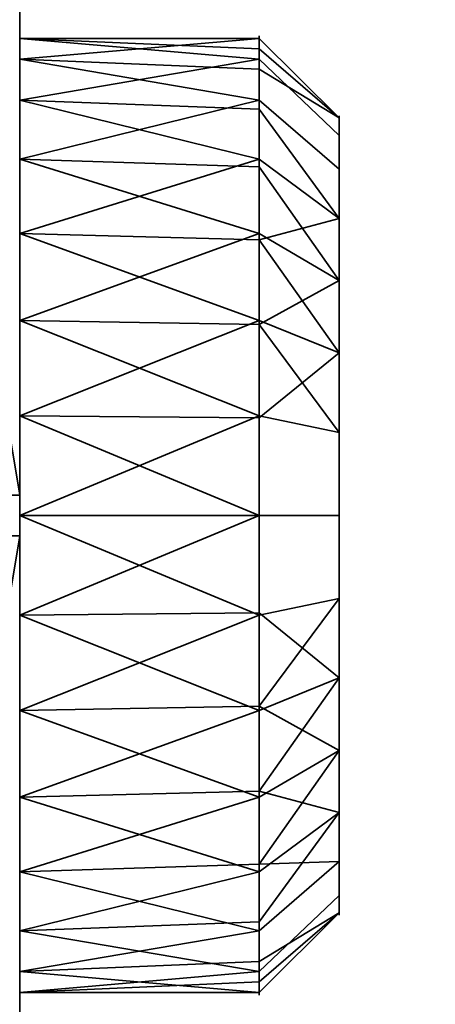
# Model space of a CAD drawing. Header units: millimetres. Extents: x -503 to 6703, y -110 to 249.
# Tile 253 of 656: x 337.5 to 340.1, y -18.56 to -12.4. Entities that reach past the tile are written whole.
import ezdxf

# ---------------------------------------------------------------- set-up
doc = ezdxf.new("R2010")
doc.units = ezdxf.units.MM
doc.layers.add('151', color=7, linetype='Continuous', true_color=0xffffff)

# ---------------------------------------------------------------- blocks, each defined once
blk = doc.blocks.new('UG_SURFACE_086')
at = {"layer": '151', "color": 252, "linetype": 'Continuous', "lineweight": 35}
for points in [[(-368, -9.3, 2075.2499), (-368, -26.22, 2075.2499), (368, -26.22, 2075.2499), (368, -9.3, 2075.2499)], [(-366.5, -9.3, 2073.75), (366.5, -9.3, 2073.75), (366.5, -26.22, 2073.75), (-366.5, -26.22, 2073.75)]]:
    blk.add_3dface(points, dxfattribs=at)
blk = doc.blocks.new('UG_SURFACE_089')
at = {"layer": '151', "color": 252, "linetype": 'Continuous', "lineweight": 35}
for points in [[(335.5, -22, 331.25), (337.5, -22, 331.25), (337.5, -9, 331.25), (335.5, -9, 331.25)], [(335.5, -9, 322.25), (337.5, -9, 322.25), (337.5, -22, 322.25), (335.5, -22, 322.25)], [(337.5, -9, 331.25), (337.5, -13.7366, 329.1771), (337.5, -12.9019, 328.25)], [(337.5, -9, 331.25), (337.5, -22, 331.25), (337.5, -16.1237, 329.6844), (337.5, -14.8763, 329.6844)], [(337.5, -9, 322.25), (337.5, -12.6468, 325.8229), (337.5, -13.2706, 324.7426)], [(337.5, -12.9019, 328.25), (337.5, -12.5164, 327.0636), (337.5, -9, 331.25)], [(337.5, -12.5164, 327.0636), (337.5, -12.6468, 325.8229), (337.5, -9, 322.25), (337.5, -9, 331.25)], [(337.5, -14.8763, 329.6844), (337.5, -13.7366, 329.1771), (337.5, -9, 331.25)], [(337.5, -13.2706, 324.7426), (337.5, -14.2798, 324.0094), (337.5, -9, 322.25)], [(337.5, -22, 322.25), (337.5, -9, 322.25), (337.5, -15.5, 323.75), (337.5, -16.7202, 324.0094)], [(337.5, -14.2798, 324.0094), (337.5, -15.5, 323.75), (337.5, -9, 322.25)], [(337.5, -12.5164, 327.0636), (339, -12.5816, 327.0567), (339, -12.5164, 326.4364)], [(339, -12.5164, 326.4364), (337.5, -12.6468, 325.8229), (337.5, -12.5164, 327.0636)], [(339, -12.6468, 327.677), (337.5, -12.5164, 327.0636), (337.5, -12.9019, 328.25)], [(339, -12.6468, 327.677), (339, -12.5816, 327.0567), (337.5, -12.5164, 327.0636)], [(339, -12.5164, 326.4364), (339, -12.7092, 325.8432), (337.5, -12.6468, 325.8229)], [(339.5, -13.0137, 326.4887), (339, -12.5164, 326.4364), (339, -12.5816, 327.0567)], [(339, -12.7092, 325.8432), (339, -12.5164, 326.4364), (339.5, -13.0137, 326.4887)], [(339, -12.5816, 327.0567), (339, -12.6468, 327.677), (339.5, -13.1224, 327.5225), (339.5, -13.0137, 326.4887)], [(337.5, -12.6468, 325.8229), (339, -12.7092, 325.8432), (339, -12.9019, 325.25)], [(339, -12.9019, 325.25), (337.5, -13.2706, 324.7426), (337.5, -12.6468, 325.8229)], [(337.5, -12.9019, 328.25), (339, -12.9587, 328.2172), (339, -12.6468, 327.677)], [(339.5, -13.6421, 328.4228), (339.5, -13.1224, 327.5225), (339, -12.6468, 327.677), (339, -12.9587, 328.2172)], [(339.5, -13.0137, 326.4887), (339.5, -13.3349, 325.5), (339, -12.9019, 325.25), (339, -12.7092, 325.8432)], [(337.5, -12.9019, 328.25), (337.5, -13.7366, 329.1771), (339, -13.2706, 328.7574)], [(339, -13.2706, 328.7574), (339, -12.9587, 328.2172), (337.5, -12.9019, 328.25)], [(339, -12.9019, 325.25), (339, -13.3193, 324.7865), (337.5, -13.2706, 324.7426)], [(339, -13.3193, 324.7865), (339, -12.9019, 325.25), (339.5, -13.3349, 325.5), (339.5, -14.0305, 324.7274)], [(339, -12.9587, 328.2172), (339, -13.2706, 328.7574), (339.5, -13.6421, 328.4228)], [(339.5, -13.3349, 325.5), (339.5, -13.0137, 326.4887), (339.5, -13.1224, 327.5225), (339.5, -15.5, 326.75)], [(339.5, -13.1224, 327.5225), (339.5, -13.6421, 328.4228), (339.5, -14.4832, 329.0339), (339.5, -15.5, 326.75)], [(337.5, -14.2798, 324.0094), (337.5, -13.2706, 324.7426), (339, -13.7366, 324.3229)], [(337.5, -13.2706, 324.7426), (339, -13.3193, 324.7865), (339, -13.7366, 324.3229)], [(337.5, -13.7366, 329.1771), (339, -13.7752, 329.124), (339, -13.2706, 328.7574)], [(339.5, -14.4832, 329.0339), (339.5, -13.6421, 328.4228), (339, -13.2706, 328.7574), (339, -13.7752, 329.124)], [(339.5, -14.0305, 324.7274), (339, -13.7366, 324.3229), (339, -13.3193, 324.7865)], [(339.5, -15.5, 326.75), (339.5, -14.9802, 324.3046), (339.5, -14.0305, 324.7274), (339.5, -13.3349, 325.5)], [(337.5, -13.7366, 329.1771), (337.5, -14.8763, 329.6844), (339, -14.2798, 329.4906)], [(339, -14.2798, 329.4906), (339, -13.7752, 329.124), (337.5, -13.7366, 329.1771)], [(339, -13.7366, 324.3229), (339, -14.3065, 324.0693), (337.5, -14.2798, 324.0094)], [(339, -14.3065, 324.0693), (339, -13.7366, 324.3229), (339.5, -14.0305, 324.7274)], [(339, -13.7752, 329.124), (339, -14.2798, 329.4906), (339.5, -14.4832, 329.0339)], [(339.5, -14.0305, 324.7274), (339.5, -14.9802, 324.3046), (339, -14.8763, 323.8156), (339, -14.3065, 324.0693)], [(337.2102, -14.0959, 317.1327), (337.4239, -15.373, 317.1327), (337.5, -15.373, 316.75), (337.2835, -14.0788, 316.75)], [(337.2835, -14.0788, 314.75), (337.5, -15.373, 314.75), (337.4239, -15.373, 314.3673), (337.2102, -14.0959, 314.3673)], [(337.2835, -14.0788, 336.75), (337.5, -15.373, 336.75), (337.4239, -15.373, 336.3673), (337.2102, -14.0959, 336.3673)], [(337.2102, -14.0959, 339.1327), (337.4239, -15.373, 339.1327), (337.5, -15.373, 338.75), (337.2835, -14.0788, 338.75)], [(337.5, -15.373, 338.75), (337.5, -15.373, 336.75), (337.2835, -14.0788, 336.75), (337.2835, -14.0788, 338.75)], [(337.5, -15.373, 316.75), (337.5, -15.373, 314.75), (337.2835, -14.0788, 314.75), (337.2835, -14.0788, 316.75)], [(337.5, -15.5, 323.75), (337.5, -14.2798, 324.0094), (339, -14.8763, 323.8156)], [(337.5, -14.2798, 324.0094), (339, -14.3065, 324.0693), (339, -14.8763, 323.8156)], [(337.5, -14.8763, 329.6844), (339, -14.8899, 329.6203), (339, -14.2798, 329.4906)], [(339.5, -14.4832, 329.0339), (339, -14.2798, 329.4906), (339, -14.8899, 329.6203)], [(339, -14.8899, 329.6203), (339, -15.5, 329.75), (339.5, -15.5, 329.25), (339.5, -14.4832, 329.0339)], [(339.5, -14.4832, 329.0339), (339.5, -15.5, 329.25), (339.5, -16.5168, 329.0339), (339.5, -15.5, 326.75)], [(339, -15.5, 329.75), (337.5, -14.8763, 329.6844), (337.5, -16.1237, 329.6844)], [(339, -15.5, 329.75), (339, -14.8899, 329.6203), (337.5, -14.8763, 329.6844)], [(339, -14.8763, 323.8156), (339, -15.5, 323.75), (337.5, -15.5, 323.75)], [(339, -15.5, 323.75), (339, -14.8763, 323.8156), (339.5, -14.9802, 324.3046), (339.5, -15.5, 324.25)], [(339.5, -16.0198, 324.3046), (339.5, -15.5, 324.25), (339.5, -14.9802, 324.3046), (339.5, -15.5, 326.75)], [(337.4239, -15.373, 339.1327), (337.4239, -15.627, 339.1327), (337.5, -15.627, 338.75), (337.5, -15.373, 338.75)], [(337.4239, -15.627, 336.3673), (337.4239, -15.373, 336.3673), (337.5, -15.373, 336.75), (337.5, -15.627, 336.75)], [(337.4239, -15.373, 317.1327), (337.4239, -15.627, 317.1327), (337.5, -15.627, 316.75), (337.5, -15.373, 316.75)], [(337.4239, -15.627, 314.3673), (337.4239, -15.373, 314.3673), (337.5, -15.373, 314.75), (337.5, -15.627, 314.75)], [(337.5, -15.373, 338.75), (337.5, -15.627, 338.75), (337.5, -15.627, 336.75), (337.5, -15.373, 336.75)], [(337.5, -15.373, 316.75), (337.5, -15.627, 316.75), (337.5, -15.627, 314.75), (337.5, -15.373, 314.75)], [(337.5, -16.1237, 329.6844), (339, -16.1101, 329.6203), (339, -15.5, 329.75)], [(337.5, -15.5, 323.75), (339, -15.5, 323.75), (339, -16.1237, 323.8156)], [(339, -16.1237, 323.8156), (337.5, -16.7202, 324.0094), (337.5, -15.5, 323.75)], [(339.5, -16.5168, 329.0339), (339.5, -15.5, 329.25), (339, -15.5, 329.75), (339, -16.1101, 329.6203)], [(339.5, -15.5, 324.25), (339.5, -16.0198, 324.3046), (339, -16.1237, 323.8156), (339, -15.5, 323.75)], [(339.5, -16.5168, 329.0339), (339.5, -17.3579, 328.4228), (339.5, -17.8776, 327.5225), (339.5, -15.5, 326.75)], [(339.5, -17.8776, 327.5225), (339.5, -17.9863, 326.4887), (339.5, -17.6651, 325.5), (339.5, -15.5, 326.75)], [(339.5, -17.6651, 325.5), (339.5, -16.9695, 324.7274), (339.5, -16.0198, 324.3046), (339.5, -15.5, 326.75)], [(337.2835, -16.9212, 316.75), (337.5, -15.627, 316.75), (337.4239, -15.627, 317.1327), (337.2102, -16.9041, 317.1327)], [(337.2102, -16.9041, 314.3673), (337.4239, -15.627, 314.3673), (337.5, -15.627, 314.75), (337.2835, -16.9212, 314.75)], [(337.2102, -16.9041, 336.3673), (337.4239, -15.627, 336.3673), (337.5, -15.627, 336.75), (337.2835, -16.9212, 336.75)], [(337.2835, -16.9212, 338.75), (337.5, -15.627, 338.75), (337.4239, -15.627, 339.1327), (337.2102, -16.9041, 339.1327)], [(337.5, -15.627, 336.75), (337.5, -15.627, 338.75), (337.2835, -16.9212, 338.75), (337.2835, -16.9212, 336.75)], [(337.5, -15.627, 314.75), (337.5, -15.627, 316.75), (337.2835, -16.9212, 316.75), (337.2835, -16.9212, 314.75)], [(339, -16.6935, 324.0693), (339, -16.1237, 323.8156), (339.5, -16.0198, 324.3046), (339.5, -16.9695, 324.7274)], [(339, -16.7202, 329.4906), (339, -16.1101, 329.6203), (337.5, -16.1237, 329.6844)], [(337.5, -22, 331.25), (337.5, -17.2634, 329.1771), (337.5, -16.1237, 329.6844)], [(339, -16.7202, 329.4906), (337.5, -16.1237, 329.6844), (337.5, -17.2634, 329.1771)], [(339, -16.1237, 323.8156), (339, -16.6935, 324.0693), (337.5, -16.7202, 324.0094)], [(339, -16.1101, 329.6203), (339, -16.7202, 329.4906), (339.5, -16.5168, 329.0339)], [(339.5, -16.5168, 329.0339), (339, -16.7202, 329.4906), (339, -17.2248, 329.124)], [(339, -17.2248, 329.124), (339, -17.7294, 328.7574), (339.5, -17.3579, 328.4228), (339.5, -16.5168, 329.0339)], [(337.5, -16.7202, 324.0094), (339, -16.6935, 324.0693), (339, -17.2634, 324.3229)], [(337.5, -22, 322.25), (337.5, -16.7202, 324.0094), (337.5, -17.7294, 324.7426)], [(337.5, -17.2634, 329.1771), (339, -17.2248, 329.124), (339, -16.7202, 329.4906)], [(339, -17.2634, 324.3229), (337.5, -17.7294, 324.7426), (337.5, -16.7202, 324.0094)], [(339.5, -16.9695, 324.7274), (339, -17.2634, 324.3229), (339, -16.6935, 324.0693)], [(339, -17.6807, 324.7865), (339, -17.2634, 324.3229), (339.5, -16.9695, 324.7274), (339.5, -17.6651, 325.5)], [(339, -17.7294, 328.7574), (339, -17.2248, 329.124), (337.5, -17.2634, 329.1771)], [(337.5, -18.0981, 328.25), (337.5, -17.2634, 329.1771), (337.5, -22, 331.25)], [(339, -17.7294, 328.7574), (337.5, -17.2634, 329.1771), (337.5, -18.0981, 328.25)], [(339, -17.2634, 324.3229), (339, -17.6807, 324.7865), (337.5, -17.7294, 324.7426)], [(339.5, -17.3579, 328.4228), (339, -17.7294, 328.7574), (339, -18.0413, 328.2172)], [(339, -18.0413, 328.2172), (339, -18.3532, 327.677), (339.5, -17.8776, 327.5225), (339.5, -17.3579, 328.4228)], [(339.5, -17.6651, 325.5), (339, -18.0981, 325.25), (339, -17.6807, 324.7865)], [(339, -18.2908, 325.8432), (339, -18.0981, 325.25), (339.5, -17.6651, 325.5), (339.5, -17.9863, 326.4887)], [(337.5, -17.7294, 324.7426), (339, -17.6807, 324.7865), (339, -18.0981, 325.25)], [(337.5, -17.7294, 324.7426), (337.5, -18.3532, 325.8229), (337.5, -22, 322.25)], [(337.5, -18.0981, 328.25), (339, -18.0413, 328.2172), (339, -17.7294, 328.7574)], [(337.5, -18.3532, 325.8229), (337.5, -17.7294, 324.7426), (339, -18.0981, 325.25)], [(339.5, -17.9863, 326.4887), (339.5, -17.8776, 327.5225), (339, -18.3532, 327.677), (339, -18.4184, 327.0567)], [(339, -18.3532, 327.677), (339, -18.0413, 328.2172), (337.5, -18.0981, 328.25)], [(339.5, -17.9863, 326.4887), (339, -18.4836, 326.4364), (339, -18.2908, 325.8432)], [(339, -18.4184, 327.0567), (339, -18.4836, 326.4364), (339.5, -17.9863, 326.4887)], [(337.5, -22, 331.25), (337.5, -18.4836, 327.0636), (337.5, -18.0981, 328.25)], [(337.5, -18.0981, 328.25), (337.5, -18.4836, 327.0636), (339, -18.3532, 327.677)], [(339, -18.0981, 325.25), (339, -18.2908, 325.8432), (337.5, -18.3532, 325.8229)], [(337.5, -18.3532, 325.8229), (339, -18.2908, 325.8432), (339, -18.4836, 326.4364)], [(337.5, -22, 331.25), (337.5, -22, 322.25), (337.5, -18.3532, 325.8229), (337.5, -18.4836, 327.0636)], [(337.5, -18.4836, 327.0636), (339, -18.4184, 327.0567), (339, -18.3532, 327.677)], [(339, -18.4836, 326.4364), (337.5, -18.4836, 327.0636), (337.5, -18.3532, 325.8229)], [(339, -18.4836, 326.4364), (339, -18.4184, 327.0567), (337.5, -18.4836, 327.0636)]]:
    blk.add_3dface(points, dxfattribs=at)
blk = doc.blocks.new('UG_SURFACE_095')
at = {"layer": '151', "color": 252, "linetype": 'Continuous', "lineweight": 35}
for points in [[(335.5, -22, 1766.25), (337.5, -22, 1766.25), (337.5, -9, 1766.25), (335.5, -9, 1766.25)], [(335.5, -9, 1757.25), (337.5, -9, 1757.25), (337.5, -22, 1757.25), (335.5, -22, 1757.25)], [(337.5, -9, 1766.25), (337.5, -22, 1766.25), (337.5, -16.1237, 1764.6844), (337.5, -14.8763, 1764.6844)], [(337.5, -9, 1757.25), (337.5, -9, 1766.25), (337.5, -12.5164, 1762.0636), (337.5, -12.6468, 1760.8229)], [(337.5, -14.8763, 1764.6844), (337.5, -13.7366, 1764.1771), (337.5, -9, 1766.25)], [(337.5, -9, 1766.25), (337.5, -12.9019, 1763.25), (337.5, -12.5164, 1762.0636)], [(337.5, -12.6468, 1760.8229), (337.5, -13.2706, 1759.7426), (337.5, -9, 1757.25)], [(337.5, -13.7366, 1764.1771), (337.5, -12.9019, 1763.25), (337.5, -9, 1766.25)], [(337.5, -13.2706, 1759.7426), (337.5, -14.2798, 1759.0094), (337.5, -9, 1757.25)], [(337.5, -22, 1757.25), (337.5, -9, 1757.25), (337.5, -15.5, 1758.75), (337.5, -16.7202, 1759.0094)], [(337.5, -14.2798, 1759.0094), (337.5, -15.5, 1758.75), (337.5, -9, 1757.25)], [(337.5, -12.5164, 1762.0636), (339, -12.5816, 1762.0567), (339, -12.5164, 1761.4365)], [(339, -12.5164, 1761.4365), (337.5, -12.6468, 1760.8229), (337.5, -12.5164, 1762.0636)], [(337.5, -12.5164, 1762.0636), (337.5, -12.9019, 1763.25), (339, -12.6468, 1762.6771)], [(339, -12.6468, 1762.6771), (339, -12.5816, 1762.0567), (337.5, -12.5164, 1762.0636)], [(339, -12.5164, 1761.4365), (339, -12.7092, 1760.8432), (337.5, -12.6468, 1760.8229)], [(339.5, -13.0137, 1761.4887), (339, -12.5164, 1761.4365), (339, -12.5816, 1762.0567)], [(339, -12.7092, 1760.8432), (339, -12.5164, 1761.4365), (339.5, -13.0137, 1761.4887)], [(339, -12.5816, 1762.0567), (339, -12.6468, 1762.6771), (339.5, -13.1224, 1762.5226), (339.5, -13.0137, 1761.4887)], [(337.5, -13.2706, 1759.7426), (337.5, -12.6468, 1760.8229), (339, -12.9019, 1760.25)], [(337.5, -12.6468, 1760.8229), (339, -12.7092, 1760.8432), (339, -12.9019, 1760.25)], [(337.5, -12.9019, 1763.25), (339, -12.9587, 1763.2172), (339, -12.6468, 1762.6771)], [(339.5, -13.6421, 1763.4228), (339.5, -13.1224, 1762.5226), (339, -12.6468, 1762.6771), (339, -12.9587, 1763.2172)], [(339.5, -13.0137, 1761.4887), (339.5, -13.3349, 1760.5), (339, -12.9019, 1760.25), (339, -12.7092, 1760.8432)], [(339, -13.2706, 1763.7573), (337.5, -12.9019, 1763.25), (337.5, -13.7366, 1764.1771)], [(339, -13.2706, 1763.7573), (339, -12.9587, 1763.2172), (337.5, -12.9019, 1763.25)], [(339, -12.9019, 1760.25), (339, -13.3193, 1759.7865), (337.5, -13.2706, 1759.7426)], [(339, -13.3193, 1759.7865), (339, -12.9019, 1760.25), (339.5, -13.3349, 1760.5), (339.5, -14.0305, 1759.7275)], [(339, -12.9587, 1763.2172), (339, -13.2706, 1763.7573), (339.5, -13.6421, 1763.4228)], [(339.5, -13.3349, 1760.5), (339.5, -13.0137, 1761.4887), (339.5, -13.1224, 1762.5226), (339.5, -15.5, 1761.75)], [(339.5, -13.1224, 1762.5226), (339.5, -13.6421, 1763.4228), (339.5, -14.4832, 1764.0339), (339.5, -15.5, 1761.75)], [(337.5, -13.2706, 1759.7426), (339, -13.3193, 1759.7865), (339, -13.7366, 1759.323)], [(339, -13.7366, 1759.323), (337.5, -14.2798, 1759.0094), (337.5, -13.2706, 1759.7426)], [(337.5, -13.7366, 1764.1771), (339, -13.7752, 1764.124), (339, -13.2706, 1763.7573)], [(339.5, -13.6421, 1763.4228), (339, -13.2706, 1763.7573), (339, -13.7752, 1764.124)], [(339.5, -14.0305, 1759.7275), (339, -13.7366, 1759.323), (339, -13.3193, 1759.7865)], [(339.5, -15.5, 1761.75), (339.5, -14.9802, 1759.3046), (339.5, -14.0305, 1759.7275), (339.5, -13.3349, 1760.5)], [(339, -13.7752, 1764.124), (339, -14.2798, 1764.4906), (339.5, -14.4832, 1764.0339), (339.5, -13.6421, 1763.4228)], [(337.5, -13.7366, 1764.1771), (337.5, -14.8763, 1764.6844), (339, -14.2798, 1764.4906)], [(339, -14.2798, 1764.4906), (339, -13.7752, 1764.124), (337.5, -13.7366, 1764.1771)], [(339, -13.7366, 1759.323), (339, -14.3065, 1759.0692), (337.5, -14.2798, 1759.0094)], [(339, -14.3065, 1759.0692), (339, -13.7366, 1759.323), (339.5, -14.0305, 1759.7275), (339.5, -14.9802, 1759.3046)], [(337.2102, -14.0959, 1752.1327), (337.4239, -15.373, 1752.1327), (337.5, -15.373, 1751.75), (337.2835, -14.0788, 1751.75)], [(337.2835, -14.0788, 1749.75), (337.5, -15.373, 1749.75), (337.4239, -15.373, 1749.3674), (337.2102, -14.0959, 1749.3674)], [(337.2835, -14.0788, 1771.75), (337.5, -15.373, 1771.75), (337.4239, -15.373, 1771.3673), (337.2102, -14.0959, 1771.3673)], [(337.2102, -14.0959, 1774.1327), (337.4239, -15.373, 1774.1327), (337.5, -15.373, 1773.7499), (337.2835, -14.0788, 1773.7499)], [(337.5, -15.373, 1773.7499), (337.5, -15.373, 1771.75), (337.2835, -14.0788, 1771.75), (337.2835, -14.0788, 1773.7499)], [(337.5, -15.373, 1751.75), (337.5, -15.373, 1749.75), (337.2835, -14.0788, 1749.75), (337.2835, -14.0788, 1751.75)], [(337.5, -15.5, 1758.75), (337.5, -14.2798, 1759.0094), (339, -14.8763, 1758.8155)], [(337.5, -14.2798, 1759.0094), (339, -14.3065, 1759.0692), (339, -14.8763, 1758.8155)], [(337.5, -14.8763, 1764.6844), (339, -14.8899, 1764.6203), (339, -14.2798, 1764.4906)], [(339.5, -14.4832, 1764.0339), (339, -14.2798, 1764.4906), (339, -14.8899, 1764.6203)], [(339.5, -14.9802, 1759.3046), (339, -14.8763, 1758.8155), (339, -14.3065, 1759.0692)], [(339, -14.8899, 1764.6203), (339, -15.5, 1764.75), (339.5, -15.5, 1764.25), (339.5, -14.4832, 1764.0339)], [(339.5, -14.4832, 1764.0339), (339.5, -15.5, 1764.25), (339.5, -16.5168, 1764.0339), (339.5, -15.5, 1761.75)], [(337.5, -14.8763, 1764.6844), (337.5, -16.1237, 1764.6844), (339, -15.5, 1764.75)], [(339, -15.5, 1764.75), (339, -14.8899, 1764.6203), (337.5, -14.8763, 1764.6844)], [(339, -14.8763, 1758.8155), (339, -15.5, 1758.75), (337.5, -15.5, 1758.75)], [(339, -15.5, 1758.75), (339, -14.8763, 1758.8155), (339.5, -14.9802, 1759.3046), (339.5, -15.5, 1759.25)], [(339.5, -16.0198, 1759.3046), (339.5, -15.5, 1759.25), (339.5, -14.9802, 1759.3046), (339.5, -15.5, 1761.75)], [(337.4239, -15.373, 1774.1327), (337.4239, -15.627, 1774.1327), (337.5, -15.627, 1773.7499), (337.5, -15.373, 1773.7499)], [(337.4239, -15.627, 1771.3673), (337.4239, -15.373, 1771.3673), (337.5, -15.373, 1771.75), (337.5, -15.627, 1771.75)], [(337.4239, -15.373, 1752.1327), (337.4239, -15.627, 1752.1327), (337.5, -15.627, 1751.75), (337.5, -15.373, 1751.75)], [(337.4239, -15.627, 1749.3674), (337.4239, -15.373, 1749.3674), (337.5, -15.373, 1749.75), (337.5, -15.627, 1749.75)], [(337.5, -15.373, 1773.7499), (337.5, -15.627, 1773.7499), (337.5, -15.627, 1771.75), (337.5, -15.373, 1771.75)], [(337.5, -15.373, 1751.75), (337.5, -15.627, 1751.75), (337.5, -15.627, 1749.75), (337.5, -15.373, 1749.75)], [(337.5, -16.1237, 1764.6844), (339, -16.1101, 1764.6203), (339, -15.5, 1764.75)], [(337.5, -15.5, 1758.75), (339, -15.5, 1758.75), (339, -16.1237, 1758.8155)], [(339, -16.1237, 1758.8155), (337.5, -16.7202, 1759.0094), (337.5, -15.5, 1758.75)], [(339.5, -16.5168, 1764.0339), (339.5, -15.5, 1764.25), (339, -15.5, 1764.75), (339, -16.1101, 1764.6203)], [(339.5, -15.5, 1759.25), (339.5, -16.0198, 1759.3046), (339, -16.1237, 1758.8155), (339, -15.5, 1758.75)], [(339.5, -16.5168, 1764.0339), (339.5, -17.3579, 1763.4228), (339.5, -17.8776, 1762.5226), (339.5, -15.5, 1761.75)], [(339.5, -17.8776, 1762.5226), (339.5, -17.9863, 1761.4887), (339.5, -17.6651, 1760.5), (339.5, -15.5, 1761.75)], [(339.5, -17.6651, 1760.5), (339.5, -16.9695, 1759.7275), (339.5, -16.0198, 1759.3046), (339.5, -15.5, 1761.75)], [(337.2835, -16.9212, 1751.75), (337.5, -15.627, 1751.75), (337.4239, -15.627, 1752.1327), (337.2102, -16.9041, 1752.1327)], [(337.2102, -16.9041, 1749.3674), (337.4239, -15.627, 1749.3674), (337.5, -15.627, 1749.75), (337.2835, -16.9212, 1749.75)], [(337.2102, -16.9041, 1771.3673), (337.4239, -15.627, 1771.3673), (337.5, -15.627, 1771.75), (337.2835, -16.9212, 1771.75)], [(337.2835, -16.9212, 1773.7499), (337.5, -15.627, 1773.7499), (337.4239, -15.627, 1774.1327), (337.2102, -16.9041, 1774.1327)], [(337.5, -15.627, 1771.75), (337.5, -15.627, 1773.7499), (337.2835, -16.9212, 1773.7499), (337.2835, -16.9212, 1771.75)], [(337.5, -15.627, 1749.75), (337.5, -15.627, 1751.75), (337.2835, -16.9212, 1751.75), (337.2835, -16.9212, 1749.75)], [(339.5, -16.0198, 1759.3046), (339.5, -16.9695, 1759.7275), (339, -17.2634, 1759.323), (339, -16.6935, 1759.0692)], [(339, -16.6935, 1759.0692), (339, -16.1237, 1758.8155), (339.5, -16.0198, 1759.3046)], [(339, -16.7202, 1764.4906), (339, -16.1101, 1764.6203), (337.5, -16.1237, 1764.6844)], [(337.5, -22, 1766.25), (337.5, -17.2634, 1764.1771), (337.5, -16.1237, 1764.6844)], [(339, -16.7202, 1764.4906), (337.5, -16.1237, 1764.6844), (337.5, -17.2634, 1764.1771)], [(339, -16.1237, 1758.8155), (339, -16.6935, 1759.0692), (337.5, -16.7202, 1759.0094)], [(339, -16.1101, 1764.6203), (339, -16.7202, 1764.4906), (339.5, -16.5168, 1764.0339)], [(339.5, -17.3579, 1763.4228), (339.5, -16.5168, 1764.0339), (339, -16.7202, 1764.4906), (339, -17.2248, 1764.124)], [(337.5, -16.7202, 1759.0094), (339, -16.6935, 1759.0692), (339, -17.2634, 1759.323)], [(337.5, -22, 1757.25), (337.5, -16.7202, 1759.0094), (337.5, -17.7294, 1759.7426)], [(337.5, -17.2634, 1764.1771), (339, -17.2248, 1764.124), (339, -16.7202, 1764.4906)], [(337.5, -17.7294, 1759.7426), (337.5, -16.7202, 1759.0094), (339, -17.2634, 1759.323)], [(339.5, -16.9695, 1759.7275), (339.5, -17.6651, 1760.5), (339, -18.0981, 1760.25), (339, -17.6807, 1759.7865)], [(339, -17.6807, 1759.7865), (339, -17.2634, 1759.323), (339.5, -16.9695, 1759.7275)], [(339, -17.7294, 1763.7573), (339, -17.2248, 1764.124), (337.5, -17.2634, 1764.1771)], [(339, -17.2248, 1764.124), (339, -17.7294, 1763.7573), (339.5, -17.3579, 1763.4228)], [(337.5, -22, 1766.25), (337.5, -18.0981, 1763.25), (337.5, -17.2634, 1764.1771)], [(337.5, -17.2634, 1764.1771), (337.5, -18.0981, 1763.25), (339, -17.7294, 1763.7573)], [(339, -17.2634, 1759.323), (339, -17.6807, 1759.7865), (337.5, -17.7294, 1759.7426)], [(339.5, -17.3579, 1763.4228), (339, -17.7294, 1763.7573), (339, -18.0413, 1763.2172)], [(339, -18.0413, 1763.2172), (339, -18.3532, 1762.6771), (339.5, -17.8776, 1762.5226), (339.5, -17.3579, 1763.4228)], [(339, -18.2908, 1760.8432), (339, -18.0981, 1760.25), (339.5, -17.6651, 1760.5), (339.5, -17.9863, 1761.4887)], [(337.5, -17.7294, 1759.7426), (339, -17.6807, 1759.7865), (339, -18.0981, 1760.25)], [(337.5, -22, 1757.25), (337.5, -17.7294, 1759.7426), (337.5, -18.3532, 1760.8229)], [(337.5, -18.0981, 1763.25), (339, -18.0413, 1763.2172), (339, -17.7294, 1763.7573)], [(339, -18.0981, 1760.25), (337.5, -18.3532, 1760.8229), (337.5, -17.7294, 1759.7426)], [(339.5, -17.9863, 1761.4887), (339.5, -17.8776, 1762.5226), (339, -18.3532, 1762.6771), (339, -18.4184, 1762.0567)], [(339, -18.3532, 1762.6771), (339, -18.0413, 1763.2172), (337.5, -18.0981, 1763.25)], [(339.5, -17.9863, 1761.4887), (339, -18.4836, 1761.4365), (339, -18.2908, 1760.8432)], [(339, -18.4184, 1762.0567), (339, -18.4836, 1761.4365), (339.5, -17.9863, 1761.4887)], [(337.5, -18.4836, 1762.0636), (337.5, -18.0981, 1763.25), (337.5, -22, 1766.25)], [(339, -18.3532, 1762.6771), (337.5, -18.0981, 1763.25), (337.5, -18.4836, 1762.0636)], [(339, -18.0981, 1760.25), (339, -18.2908, 1760.8432), (337.5, -18.3532, 1760.8229)], [(337.5, -18.3532, 1760.8229), (339, -18.2908, 1760.8432), (339, -18.4836, 1761.4365)], [(337.5, -18.3532, 1760.8229), (337.5, -18.4836, 1762.0636), (337.5, -22, 1766.25), (337.5, -22, 1757.25)], [(337.5, -18.4836, 1762.0636), (339, -18.4184, 1762.0567), (339, -18.3532, 1762.6771)], [(337.5, -18.4836, 1762.0636), (337.5, -18.3532, 1760.8229), (339, -18.4836, 1761.4365)], [(339, -18.4836, 1761.4365), (339, -18.4184, 1762.0567), (337.5, -18.4836, 1762.0636)]]:
    blk.add_3dface(points, dxfattribs=at)
blk = doc.blocks.new('UG_SURFACE_101')
at = {"layer": '151', "color": 252, "linetype": 'Continuous', "lineweight": 35}
for points in [[(335.5, -22, 1516.25), (337.5, -22, 1516.25), (337.5, -9, 1516.25), (335.5, -9, 1516.25)], [(335.5, -9, 1507.25), (337.5, -9, 1507.25), (337.5, -22, 1507.25), (335.5, -22, 1507.25)], [(337.5, -9, 1516.25), (337.5, -22, 1516.25), (337.5, -16.1237, 1514.6844), (337.5, -14.8763, 1514.6844)], [(337.5, -9, 1507.25), (337.5, -9, 1516.25), (337.5, -12.5164, 1512.0636), (337.5, -12.6468, 1510.8229)], [(337.5, -14.8763, 1514.6844), (337.5, -13.7366, 1514.1771), (337.5, -9, 1516.25)], [(337.5, -9, 1516.25), (337.5, -12.9019, 1513.25), (337.5, -12.5164, 1512.0636)], [(337.5, -12.6468, 1510.8229), (337.5, -13.2706, 1509.7426), (337.5, -9, 1507.25)], [(337.5, -13.7366, 1514.1771), (337.5, -12.9019, 1513.25), (337.5, -9, 1516.25)], [(337.5, -13.2706, 1509.7426), (337.5, -14.2798, 1509.0094), (337.5, -9, 1507.25)], [(337.5, -22, 1507.25), (337.5, -9, 1507.25), (337.5, -15.5, 1508.75), (337.5, -16.7202, 1509.0094)], [(337.5, -14.2798, 1509.0094), (337.5, -15.5, 1508.75), (337.5, -9, 1507.25)], [(337.5, -12.6468, 1510.8229), (337.5, -12.5164, 1512.0636), (339, -12.5164, 1511.4365)], [(337.5, -12.5164, 1512.0636), (339, -12.5816, 1512.0567), (339, -12.5164, 1511.4365)], [(339, -12.6468, 1512.6771), (337.5, -12.5164, 1512.0636), (337.5, -12.9019, 1513.25)], [(339, -12.6468, 1512.6771), (339, -12.5816, 1512.0567), (337.5, -12.5164, 1512.0636)], [(339, -12.5164, 1511.4365), (339, -12.7092, 1510.8432), (337.5, -12.6468, 1510.8229)], [(339.5, -13.0137, 1511.4887), (339, -12.5164, 1511.4365), (339, -12.5816, 1512.0567)], [(339, -12.7092, 1510.8432), (339, -12.5164, 1511.4365), (339.5, -13.0137, 1511.4887)], [(339, -12.5816, 1512.0567), (339, -12.6468, 1512.6771), (339.5, -13.1224, 1512.5226), (339.5, -13.0137, 1511.4887)], [(337.5, -13.2706, 1509.7426), (337.5, -12.6468, 1510.8229), (339, -12.9019, 1510.25)], [(337.5, -12.6468, 1510.8229), (339, -12.7092, 1510.8432), (339, -12.9019, 1510.25)], [(337.5, -12.9019, 1513.25), (339, -12.9587, 1513.2172), (339, -12.6468, 1512.6771)], [(339.5, -13.6421, 1513.4228), (339.5, -13.1224, 1512.5226), (339, -12.6468, 1512.6771), (339, -12.9587, 1513.2172)], [(339.5, -13.0137, 1511.4887), (339.5, -13.3349, 1510.5), (339, -12.9019, 1510.25), (339, -12.7092, 1510.8432)], [(337.5, -12.9019, 1513.25), (337.5, -13.7366, 1514.1771), (339, -13.2706, 1513.7573)], [(339, -13.2706, 1513.7573), (339, -12.9587, 1513.2172), (337.5, -12.9019, 1513.25)], [(339, -12.9019, 1510.25), (339, -13.3193, 1509.7865), (337.5, -13.2706, 1509.7426)], [(339, -13.3193, 1509.7865), (339, -12.9019, 1510.25), (339.5, -13.3349, 1510.5), (339.5, -14.0305, 1509.7275)], [(339, -12.9587, 1513.2172), (339, -13.2706, 1513.7573), (339.5, -13.6421, 1513.4228)], [(339.5, -13.3349, 1510.5), (339.5, -13.0137, 1511.4887), (339.5, -13.1224, 1512.5226), (339.5, -15.5, 1511.75)], [(339.5, -13.1224, 1512.5226), (339.5, -13.6421, 1513.4228), (339.5, -14.4832, 1514.0339), (339.5, -15.5, 1511.75)], [(337.5, -13.2706, 1509.7426), (339, -13.3193, 1509.7865), (339, -13.7366, 1509.323)], [(339, -13.7366, 1509.323), (337.5, -14.2798, 1509.0094), (337.5, -13.2706, 1509.7426)], [(337.5, -13.7366, 1514.1771), (339, -13.7752, 1514.124), (339, -13.2706, 1513.7573)], [(339.5, -13.6421, 1513.4228), (339, -13.2706, 1513.7573), (339, -13.7752, 1514.124)], [(339.5, -14.0305, 1509.7275), (339, -13.7366, 1509.323), (339, -13.3193, 1509.7865)], [(339.5, -15.5, 1511.75), (339.5, -14.9802, 1509.3046), (339.5, -14.0305, 1509.7275), (339.5, -13.3349, 1510.5)], [(339, -13.7752, 1514.124), (339, -14.2798, 1514.4906), (339.5, -14.4832, 1514.0339), (339.5, -13.6421, 1513.4228)], [(337.5, -13.7366, 1514.1771), (337.5, -14.8763, 1514.6844), (339, -14.2798, 1514.4906)], [(339, -14.2798, 1514.4906), (339, -13.7752, 1514.124), (337.5, -13.7366, 1514.1771)], [(339, -13.7366, 1509.323), (339, -14.3065, 1509.0692), (337.5, -14.2798, 1509.0094)], [(339, -14.3065, 1509.0692), (339, -13.7366, 1509.323), (339.5, -14.0305, 1509.7275), (339.5, -14.9802, 1509.3046)], [(337.2102, -14.0959, 1502.1327), (337.4239, -15.373, 1502.1327), (337.5, -15.373, 1501.75), (337.2835, -14.0788, 1501.75)], [(337.2835, -14.0788, 1499.75), (337.5, -15.373, 1499.75), (337.4239, -15.373, 1499.3674), (337.2102, -14.0959, 1499.3674)], [(337.2835, -14.0788, 1521.75), (337.5, -15.373, 1521.75), (337.4239, -15.373, 1521.3673), (337.2102, -14.0959, 1521.3673)], [(337.2102, -14.0959, 1524.1327), (337.4239, -15.373, 1524.1327), (337.5, -15.373, 1523.7499), (337.2835, -14.0788, 1523.7499)], [(337.5, -15.373, 1523.7499), (337.5, -15.373, 1521.75), (337.2835, -14.0788, 1521.75), (337.2835, -14.0788, 1523.7499)], [(337.5, -15.373, 1501.75), (337.5, -15.373, 1499.75), (337.2835, -14.0788, 1499.75), (337.2835, -14.0788, 1501.75)], [(337.5, -15.5, 1508.75), (337.5, -14.2798, 1509.0094), (339, -14.8763, 1508.8155)], [(337.5, -14.2798, 1509.0094), (339, -14.3065, 1509.0692), (339, -14.8763, 1508.8155)], [(337.5, -14.8763, 1514.6844), (339, -14.8899, 1514.6203), (339, -14.2798, 1514.4906)], [(339.5, -14.4832, 1514.0339), (339, -14.2798, 1514.4906), (339, -14.8899, 1514.6203)], [(339.5, -14.9802, 1509.3046), (339, -14.8763, 1508.8155), (339, -14.3065, 1509.0692)], [(339, -14.8899, 1514.6203), (339, -15.5, 1514.75), (339.5, -15.5, 1514.25), (339.5, -14.4832, 1514.0339)], [(339.5, -14.4832, 1514.0339), (339.5, -15.5, 1514.25), (339.5, -16.5168, 1514.0339), (339.5, -15.5, 1511.75)], [(337.5, -14.8763, 1514.6844), (337.5, -16.1237, 1514.6844), (339, -15.5, 1514.75)], [(339, -15.5, 1514.75), (339, -14.8899, 1514.6203), (337.5, -14.8763, 1514.6844)], [(339, -14.8763, 1508.8155), (339, -15.5, 1508.75), (337.5, -15.5, 1508.75)], [(339, -15.5, 1508.75), (339, -14.8763, 1508.8155), (339.5, -14.9802, 1509.3046), (339.5, -15.5, 1509.25)], [(339.5, -16.0198, 1509.3046), (339.5, -15.5, 1509.25), (339.5, -14.9802, 1509.3046), (339.5, -15.5, 1511.75)], [(337.4239, -15.373, 1524.1327), (337.4239, -15.627, 1524.1327), (337.5, -15.627, 1523.7499), (337.5, -15.373, 1523.7499)], [(337.4239, -15.627, 1521.3673), (337.4239, -15.373, 1521.3673), (337.5, -15.373, 1521.75), (337.5, -15.627, 1521.75)], [(337.4239, -15.373, 1502.1327), (337.4239, -15.627, 1502.1327), (337.5, -15.627, 1501.75), (337.5, -15.373, 1501.75)], [(337.4239, -15.627, 1499.3674), (337.4239, -15.373, 1499.3674), (337.5, -15.373, 1499.75), (337.5, -15.627, 1499.75)], [(337.5, -15.373, 1523.7499), (337.5, -15.627, 1523.7499), (337.5, -15.627, 1521.75), (337.5, -15.373, 1521.75)], [(337.5, -15.373, 1501.75), (337.5, -15.627, 1501.75), (337.5, -15.627, 1499.75), (337.5, -15.373, 1499.75)], [(337.5, -16.1237, 1514.6844), (339, -16.1101, 1514.6203), (339, -15.5, 1514.75)], [(337.5, -15.5, 1508.75), (339, -15.5, 1508.75), (339, -16.1237, 1508.8155)], [(339, -16.1237, 1508.8155), (337.5, -16.7202, 1509.0094), (337.5, -15.5, 1508.75)], [(339.5, -16.5168, 1514.0339), (339.5, -15.5, 1514.25), (339, -15.5, 1514.75), (339, -16.1101, 1514.6203)], [(339.5, -15.5, 1509.25), (339.5, -16.0198, 1509.3046), (339, -16.1237, 1508.8155), (339, -15.5, 1508.75)], [(339.5, -16.5168, 1514.0339), (339.5, -17.3579, 1513.4228), (339.5, -17.8776, 1512.5226), (339.5, -15.5, 1511.75)], [(339.5, -17.8776, 1512.5226), (339.5, -17.9863, 1511.4887), (339.5, -17.6651, 1510.5), (339.5, -15.5, 1511.75)], [(339.5, -17.6651, 1510.5), (339.5, -16.9695, 1509.7275), (339.5, -16.0198, 1509.3046), (339.5, -15.5, 1511.75)], [(337.2835, -16.9212, 1501.75), (337.5, -15.627, 1501.75), (337.4239, -15.627, 1502.1327), (337.2102, -16.9041, 1502.1327)], [(337.2102, -16.9041, 1499.3674), (337.4239, -15.627, 1499.3674), (337.5, -15.627, 1499.75), (337.2835, -16.9212, 1499.75)], [(337.2102, -16.9041, 1521.3673), (337.4239, -15.627, 1521.3673), (337.5, -15.627, 1521.75), (337.2835, -16.9212, 1521.75)], [(337.2835, -16.9212, 1523.7499), (337.5, -15.627, 1523.7499), (337.4239, -15.627, 1524.1327), (337.2102, -16.9041, 1524.1327)], [(337.5, -15.627, 1521.75), (337.5, -15.627, 1523.7499), (337.2835, -16.9212, 1523.7499), (337.2835, -16.9212, 1521.75)], [(337.5, -15.627, 1499.75), (337.5, -15.627, 1501.75), (337.2835, -16.9212, 1501.75), (337.2835, -16.9212, 1499.75)], [(339.5, -16.0198, 1509.3046), (339.5, -16.9695, 1509.7275), (339, -17.2634, 1509.323), (339, -16.6935, 1509.0692)], [(339, -16.6935, 1509.0692), (339, -16.1237, 1508.8155), (339.5, -16.0198, 1509.3046)], [(339, -16.7202, 1514.4906), (339, -16.1101, 1514.6203), (337.5, -16.1237, 1514.6844)], [(337.5, -22, 1516.25), (337.5, -17.2634, 1514.1771), (337.5, -16.1237, 1514.6844)], [(339, -16.7202, 1514.4906), (337.5, -16.1237, 1514.6844), (337.5, -17.2634, 1514.1771)], [(339, -16.1237, 1508.8155), (339, -16.6935, 1509.0692), (337.5, -16.7202, 1509.0094)], [(339, -16.1101, 1514.6203), (339, -16.7202, 1514.4906), (339.5, -16.5168, 1514.0339)], [(339.5, -17.3579, 1513.4228), (339.5, -16.5168, 1514.0339), (339, -16.7202, 1514.4906), (339, -17.2248, 1514.124)], [(337.5, -16.7202, 1509.0094), (339, -16.6935, 1509.0692), (339, -17.2634, 1509.323)], [(337.5, -22, 1507.25), (337.5, -16.7202, 1509.0094), (337.5, -17.7294, 1509.7426)], [(337.5, -17.2634, 1514.1771), (339, -17.2248, 1514.124), (339, -16.7202, 1514.4906)], [(337.5, -17.7294, 1509.7426), (337.5, -16.7202, 1509.0094), (339, -17.2634, 1509.323)], [(339.5, -16.9695, 1509.7275), (339.5, -17.6651, 1510.5), (339, -18.0981, 1510.25), (339, -17.6807, 1509.7865)], [(339, -17.6807, 1509.7865), (339, -17.2634, 1509.323), (339.5, -16.9695, 1509.7275)], [(339, -17.7294, 1513.7573), (339, -17.2248, 1514.124), (337.5, -17.2634, 1514.1771)], [(339, -17.2248, 1514.124), (339, -17.7294, 1513.7573), (339.5, -17.3579, 1513.4228)], [(337.5, -22, 1516.25), (337.5, -18.0981, 1513.25), (337.5, -17.2634, 1514.1771)], [(339, -17.7294, 1513.7573), (337.5, -17.2634, 1514.1771), (337.5, -18.0981, 1513.25)], [(339, -17.2634, 1509.323), (339, -17.6807, 1509.7865), (337.5, -17.7294, 1509.7426)], [(339.5, -17.3579, 1513.4228), (339, -17.7294, 1513.7573), (339, -18.0413, 1513.2172)], [(339, -18.0413, 1513.2172), (339, -18.3532, 1512.6771), (339.5, -17.8776, 1512.5226), (339.5, -17.3579, 1513.4228)], [(339, -18.2908, 1510.8432), (339, -18.0981, 1510.25), (339.5, -17.6651, 1510.5), (339.5, -17.9863, 1511.4887)], [(337.5, -17.7294, 1509.7426), (339, -17.6807, 1509.7865), (339, -18.0981, 1510.25)], [(337.5, -22, 1507.25), (337.5, -17.7294, 1509.7426), (337.5, -18.3532, 1510.8229)], [(337.5, -18.0981, 1513.25), (339, -18.0413, 1513.2172), (339, -17.7294, 1513.7573)], [(339, -18.0981, 1510.25), (337.5, -18.3532, 1510.8229), (337.5, -17.7294, 1509.7426)], [(339.5, -17.9863, 1511.4887), (339.5, -17.8776, 1512.5226), (339, -18.3532, 1512.6771), (339, -18.4184, 1512.0567)], [(339, -18.3532, 1512.6771), (339, -18.0413, 1513.2172), (337.5, -18.0981, 1513.25)], [(339.5, -17.9863, 1511.4887), (339, -18.4836, 1511.4365), (339, -18.2908, 1510.8432)], [(339, -18.4184, 1512.0567), (339, -18.4836, 1511.4365), (339.5, -17.9863, 1511.4887)], [(337.5, -18.4836, 1512.0636), (337.5, -18.0981, 1513.25), (337.5, -22, 1516.25)], [(337.5, -18.0981, 1513.25), (337.5, -18.4836, 1512.0636), (339, -18.3532, 1512.6771)], [(339, -18.0981, 1510.25), (339, -18.2908, 1510.8432), (337.5, -18.3532, 1510.8229)], [(337.5, -18.3532, 1510.8229), (339, -18.2908, 1510.8432), (339, -18.4836, 1511.4365)], [(337.5, -18.3532, 1510.8229), (337.5, -18.4836, 1512.0636), (337.5, -22, 1516.25), (337.5, -22, 1507.25)], [(337.5, -18.4836, 1512.0636), (339, -18.4184, 1512.0567), (339, -18.3532, 1512.6771)], [(339, -18.4836, 1511.4365), (337.5, -18.4836, 1512.0636), (337.5, -18.3532, 1510.8229)], [(339, -18.4836, 1511.4365), (339, -18.4184, 1512.0567), (337.5, -18.4836, 1512.0636)]]:
    blk.add_3dface(points, dxfattribs=at)

msp = doc.modelspace()

# ---------------------------------------------------------------- linework, layer by layer
at = {"layer": '151', "color": 251, "linetype": 'Continuous', "lineweight": -3, "true_color": 0x636466, "extrusion": (-1, 0, 0)}
for centre in [(15.5, 326.75, -339), (15.5, 1761.75, -339), (15.5, 1511.75, -339)]:
    msp.add_circle(centre, 3, dxfattribs=at)
at = {"layer": '151', "color": 251, "linetype": 'Continuous', "lineweight": -3, "true_color": 0x636466, "extrusion": (1, 0, 0)}
for centre in [(-15.5, 326.75, 339.5), (-15.5, 1761.75, 339.5), (-15.5, 1511.75, 339.5), (-15.5, 1761.75, 339.5)]:
    msp.add_circle(centre, 2.5, dxfattribs=at)

# ---------------------------------------------------------------- block references
at = {"layer": '151', "color": 251, "linetype": 'Continuous', "lineweight": -3, "true_color": 0x636466}
for name in ['UG_SURFACE_086', 'UG_SURFACE_089', 'UG_SURFACE_095', 'UG_SURFACE_101']:
    msp.add_blockref(name, (0, 0), dxfattribs=at)

doc.saveas('drawing.dxf')
